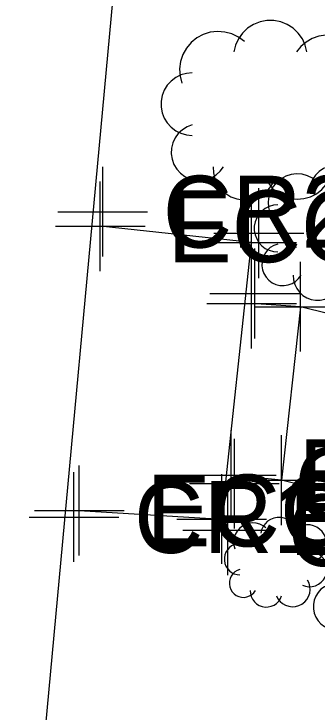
# Model space of a CAD drawing. Extents: x 1363693 to 1365209, y 422201 to 424153.
# Drawn here: x 1364191.84 to 1364198.6, y 423249.52 to 423265.06 of the extents above; entities that cross this region are included whole.
import ezdxf

# ---------------------------------------------------------------- set-up
doc = ezdxf.new("R2010")
doc.units = 0
for name, color, linetype in [('BD_X_Building', 7, 'Continuous'), ('PV_X_Driveway', 7, 'Continuous'), ('SV_X_Original_Ground', 7, 'Continuous'), ('SV_X_Shot_Marker', 7, 'Continuous'), ('VG_X_Cells', 7, 'Continuous')]:
    doc.layers.add(name, color=color, linetype=linetype)

msp = doc.modelspace()

# ---------------------------------------------------------------- linework, layer by layer
at = {"layer": 'BD_X_Building'}
msp.add_line((1364191.844, 423241.61), (1364195.458, 423280.542), dxfattribs=at)
at = {"layer": 'PV_X_Driveway'}
msp.add_line((1364198.226, 423258.542), (1364197.804, 423254.678), dxfattribs=at)
for points in [[(1364193.299, 423254.003), (1364196.474, 423253.814), (1364197.139, 423259.974), (1364193.768, 423260.332)], [(1364206.869, 423255.131), (1364204.454, 423256.551), (1364201.871, 423257.639), (1364201.871, 423257.639), (1364198.226, 423258.542), (1364198.226, 423258.542), (1364197.139, 423258.613)], [(1364204.513, 423252.144), (1364202.676, 423253.149), (1364200.737, 423253.938), (1364200.737, 423253.938), (1364197.804, 423254.678), (1364197.804, 423254.678), (1364196.683, 423254.79)]]:
    msp.add_lwpolyline(points, dxfattribs=at)
at = {"layer": 'SV_X_Original_Ground'}
for p, q in [((1364193.823, 423259.657), (1364193.823, 423261.657)), ((1364197.3, 423259.178), (1364197.3, 423261.178)), ((1364192.823, 423260.657), (1364194.823, 423260.657)), ((1364196.3, 423260.178), (1364198.3, 423260.178)), ((1364197.212, 423257.835), (1364197.212, 423259.835)), ((1364196.212, 423258.835), (1364198.212, 423258.835)), ((1364196.755, 423253.601), (1364196.755, 423255.601)), ((1364193.181, 423252.857), (1364193.181, 423254.857)), ((1364195.755, 423254.601), (1364197.755, 423254.601)), ((1364196.607, 423252.565), (1364196.607, 423254.565)), ((1364192.181, 423253.857), (1364194.181, 423253.857)), ((1364195.607, 423253.565), (1364197.607, 423253.565))]:
    msp.add_line(p, q, dxfattribs=at)
at = {"layer": 'SV_X_Shot_Marker'}
for p, q in [((1364193.768, 423259.332), (1364193.768, 423261.332)), ((1364197.139, 423258.974), (1364197.139, 423260.974)), ((1364192.768, 423260.332), (1364194.768, 423260.332)), ((1364196.139, 423259.974), (1364198.139, 423259.974)), ((1364197.139, 423257.613), (1364197.139, 423259.613)), ((1364198.226, 423257.542), (1364198.226, 423259.542)), ((1364196.139, 423258.613), (1364198.139, 423258.613)), ((1364197.226, 423258.542), (1364199.226, 423258.542)), ((1364196.683, 423253.79), (1364196.683, 423255.79)), ((1364197.804, 423253.678), (1364197.804, 423255.678)), ((1364193.299, 423253.003), (1364193.299, 423255.003)), ((1364195.683, 423254.79), (1364197.683, 423254.79)), ((1364196.474, 423252.814), (1364196.474, 423254.814)), ((1364196.804, 423254.678), (1364198.804, 423254.678)), ((1364192.299, 423254.003), (1364194.299, 423254.003)), ((1364195.474, 423253.814), (1364197.474, 423253.814))]:
    msp.add_line(p, q, dxfattribs=at)
at = {"layer": 'VG_X_Cells'}
for points in [[(1364198.372, 423264.213), (1364198.335, 423264.365), (1364198.27, 423264.507), (1364198.18, 423264.634), (1364198.067, 423264.742), (1364197.935, 423264.827), (1364197.79, 423264.885), (1364197.637, 423264.914), (1364197.481, 423264.914), (1364197.327, 423264.885), (1364197.183, 423264.827), (1364197.051, 423264.742), (1364196.938, 423264.634), (1364196.848, 423264.507), (1364196.783, 423264.365), (1364196.746, 423264.213)], [(1364196.978, 423264.445), (1364196.848, 423264.543), (1364196.701, 423264.615), (1364196.544, 423264.657), (1364196.381, 423264.67), (1364196.219, 423264.651), (1364196.063, 423264.602), (1364195.919, 423264.525), (1364195.793, 423264.422), (1364195.688, 423264.297), (1364195.608, 423264.154), (1364195.557, 423263.999), (1364195.535, 423263.838), (1364195.545, 423263.675), (1364195.585, 423263.516)], [(1364199.301, 423263.052), (1364199.421, 423263.15), (1364199.522, 423263.269), (1364199.599, 423263.404), (1364199.65, 423263.551), (1364199.672, 423263.705), (1364199.666, 423263.86), (1364199.631, 423264.012), (1364199.568, 423264.155), (1364199.481, 423264.283), (1364199.371, 423264.393), (1364199.242, 423264.481), (1364199.1, 423264.543), (1364198.948, 423264.578), (1364198.792, 423264.585), (1364198.638, 423264.562), (1364198.491, 423264.512), (1364198.356, 423264.435), (1364198.237, 423264.334), (1364198.139, 423264.213)], [(1364195.817, 423263.749), (1364195.689, 423263.737), (1364195.566, 423263.702), (1364195.451, 423263.644), (1364195.348, 423263.567), (1364195.261, 423263.472), (1364195.194, 423263.363), (1364195.147, 423263.243), (1364195.124, 423263.116), (1364195.124, 423262.988), (1364195.147, 423262.861), (1364195.194, 423262.741), (1364195.261, 423262.632), (1364195.348, 423262.537), (1364195.451, 423262.46), (1364195.566, 423262.402), (1364195.689, 423262.367), (1364195.817, 423262.355)], [(1364195.817, 423262.588), (1364195.702, 423262.545), (1364195.597, 423262.481), (1364195.506, 423262.398), (1364195.434, 423262.299), (1364195.382, 423262.187), (1364195.353, 423262.068), (1364195.348, 423261.945), (1364195.366, 423261.824), (1364195.408, 423261.708), (1364195.472, 423261.603), (1364195.555, 423261.512), (1364195.654, 423261.44), (1364195.766, 423261.388), (1364195.885, 423261.358), (1364196.008, 423261.353), (1364196.129, 423261.371), (1364196.245, 423261.413), (1364196.35, 423261.477), (1364196.441, 423261.56), (1364196.514, 423261.659)], [(1364197.443, 423261.427), (1364197.513, 423261.292), (1364197.607, 423261.173), (1364197.723, 423261.075), (1364197.856, 423261.001), (1364198, 423260.954), (1364198.151, 423260.935), (1364198.302, 423260.947), (1364198.448, 423260.987), (1364198.584, 423261.055), (1364198.704, 423261.148), (1364198.804, 423261.262), (1364198.88, 423261.394), (1364198.929, 423261.537), (1364198.95, 423261.688), (1364198.94, 423261.839), (1364198.902, 423261.986), (1364198.836, 423262.123)], [(1364196.282, 423261.659), (1364196.289, 423261.522), (1364196.323, 423261.389), (1364196.382, 423261.265), (1364196.463, 423261.155), (1364196.564, 423261.062), (1364196.68, 423260.99), (1364196.809, 423260.942), (1364196.944, 423260.92), (1364197.081, 423260.923), (1364197.215, 423260.953), (1364197.34, 423261.008), (1364197.453, 423261.087), (1364197.548, 423261.185), (1364197.623, 423261.3), (1364197.675, 423261.427)], [(1364199.636, 423261.156), (1364199.609, 423261.27), (1364199.56, 423261.377), (1364199.492, 423261.472), (1364199.408, 423261.553), (1364199.309, 423261.616), (1364199.2, 423261.66), (1364199.085, 423261.682), (1364198.968, 423261.682), (1364198.853, 423261.66), (1364198.744, 423261.616), (1364198.646, 423261.553), (1364198.561, 423261.472), (1364198.493, 423261.377), (1364198.445, 423261.27), (1364198.417, 423261.156)], [(1364198.591, 423261.33), (1364198.493, 423261.404), (1364198.383, 423261.458), (1364198.265, 423261.49), (1364198.143, 423261.499), (1364198.021, 423261.485), (1364197.905, 423261.448), (1364197.797, 423261.39), (1364197.702, 423261.313), (1364197.623, 423261.219), (1364197.563, 423261.112), (1364197.525, 423260.996), (1364197.509, 423260.875), (1364197.516, 423260.752), (1364197.546, 423260.634)], [(1364197.721, 423260.808), (1364197.624, 423260.799), (1364197.532, 423260.773), (1364197.445, 423260.73), (1364197.369, 423260.672), (1364197.304, 423260.6), (1364197.253, 423260.518), (1364197.218, 423260.428), (1364197.2, 423260.334), (1364197.2, 423260.237), (1364197.218, 423260.143), (1364197.253, 423260.053), (1364197.304, 423259.971), (1364197.369, 423259.899), (1364197.445, 423259.841), (1364197.532, 423259.798), (1364197.624, 423259.772), (1364197.721, 423259.763)], [(1364197.721, 423259.937), (1364197.634, 423259.905), (1364197.555, 423259.858), (1364197.487, 423259.795), (1364197.433, 423259.721), (1364197.394, 423259.637), (1364197.372, 423259.548), (1364197.368, 423259.455), (1364197.382, 423259.364), (1364197.414, 423259.278), (1364197.462, 423259.199), (1364197.524, 423259.131), (1364197.598, 423259.076), (1364197.682, 423259.037), (1364197.771, 423259.015), (1364197.863, 423259.011), (1364197.955, 423259.025), (1364198.041, 423259.056), (1364198.12, 423259.104), (1364198.188, 423259.166), (1364198.243, 423259.241)], [(1364198.069, 423259.241), (1364198.075, 423259.138), (1364198.1, 423259.038), (1364198.144, 423258.945), (1364198.205, 423258.863), (1364198.28, 423258.793), (1364198.368, 423258.739), (1364198.464, 423258.703), (1364198.566, 423258.686), (1364198.668, 423258.689), (1364198.769, 423258.712), (1364198.863, 423258.753), (1364198.947, 423258.811), (1364199.019, 423258.885), (1364199.075, 423258.971), (1364199.114, 423259.066)], [(1364198.156, 423253.5), (1364198.137, 423253.575), (1364198.105, 423253.646), (1364198.06, 423253.71), (1364198.003, 423253.764), (1364197.938, 423253.806), (1364197.865, 423253.835), (1364197.789, 423253.85), (1364197.71, 423253.85), (1364197.634, 423253.835), (1364197.561, 423253.806), (1364197.496, 423253.764), (1364197.439, 423253.71), (1364197.394, 423253.646), (1364197.361, 423253.575), (1364197.343, 423253.5)], [(1364197.459, 423253.616), (1364197.394, 423253.665), (1364197.321, 423253.7), (1364197.242, 423253.722), (1364197.16, 423253.728), (1364197.079, 423253.718), (1364197.001, 423253.694), (1364196.93, 423253.655), (1364196.866, 423253.604), (1364196.814, 423253.541), (1364196.774, 423253.47), (1364196.748, 423253.393), (1364196.738, 423253.312), (1364196.743, 423253.23), (1364196.763, 423253.151)], [(1364198.62, 423252.919), (1364198.681, 423252.968), (1364198.731, 423253.027), (1364198.77, 423253.095), (1364198.795, 423253.169), (1364198.806, 423253.245), (1364198.803, 423253.323), (1364198.785, 423253.399), (1364198.754, 423253.47), (1364198.71, 423253.535), (1364198.655, 423253.59), (1364198.591, 423253.633), (1364198.52, 423253.665), (1364198.444, 423253.682), (1364198.366, 423253.685), (1364198.289, 423253.674), (1364198.216, 423253.649), (1364198.148, 423253.61), (1364198.089, 423253.56), (1364198.04, 423253.5)], [(1364196.879, 423253.267), (1364196.815, 423253.261), (1364196.753, 423253.244), (1364196.695, 423253.215), (1364196.644, 423253.176), (1364196.601, 423253.129), (1364196.567, 423253.074), (1364196.544, 423253.014), (1364196.532, 423252.951), (1364196.532, 423252.887), (1364196.544, 423252.824), (1364196.567, 423252.764), (1364196.601, 423252.709), (1364196.644, 423252.662), (1364196.695, 423252.623), (1364196.753, 423252.594), (1364196.815, 423252.577), (1364196.879, 423252.571)], [(1364198.272, 423252.338), (1364198.342, 423252.315), (1364198.416, 423252.305), (1364198.49, 423252.31), (1364198.562, 423252.328), (1364198.629, 423252.36), (1364198.688, 423252.404), (1364198.739, 423252.458), (1364198.778, 423252.521), (1364198.805, 423252.59), (1364198.818, 423252.663), (1364198.817, 423252.737), (1364198.802, 423252.81), (1364198.774, 423252.878), (1364198.733, 423252.94), (1364198.681, 423252.993), (1364198.62, 423253.035)], [(1364196.879, 423252.687), (1364196.821, 423252.666), (1364196.768, 423252.634), (1364196.723, 423252.592), (1364196.687, 423252.542), (1364196.661, 423252.487), (1364196.646, 423252.427), (1364196.644, 423252.366), (1364196.653, 423252.305), (1364196.674, 423252.247), (1364196.706, 423252.195), (1364196.748, 423252.149), (1364196.797, 423252.113), (1364196.853, 423252.087), (1364196.913, 423252.072), (1364196.974, 423252.069), (1364197.035, 423252.079), (1364197.093, 423252.1), (1364197.145, 423252.131), (1364197.191, 423252.173), (1364197.227, 423252.222)], [(1364197.691, 423252.106), (1364197.726, 423252.039), (1364197.774, 423251.979), (1364197.831, 423251.93), (1364197.898, 423251.893), (1364197.97, 423251.87), (1364198.045, 423251.861), (1364198.121, 423251.866), (1364198.194, 423251.887), (1364198.262, 423251.92), (1364198.322, 423251.967), (1364198.372, 423252.024), (1364198.41, 423252.09), (1364198.435, 423252.162), (1364198.445, 423252.237), (1364198.44, 423252.313), (1364198.421, 423252.386), (1364198.388, 423252.455)], [(1364199.036, 423252.385), (1364198.939, 423252.376), (1364198.847, 423252.35), (1364198.76, 423252.307), (1364198.684, 423252.249), (1364198.619, 423252.177), (1364198.568, 423252.095), (1364198.533, 423252.005), (1364198.515, 423251.911), (1364198.515, 423251.814), (1364198.533, 423251.72), (1364198.568, 423251.63), (1364198.619, 423251.548), (1364198.684, 423251.476), (1364198.76, 423251.418), (1364198.847, 423251.375), (1364198.939, 423251.349), (1364199.036, 423251.34)], [(1364197.111, 423252.222), (1364197.115, 423252.154), (1364197.132, 423252.088), (1364197.161, 423252.026), (1364197.201, 423251.97), (1364197.252, 423251.924), (1364197.31, 423251.888), (1364197.374, 423251.864), (1364197.442, 423251.853), (1364197.511, 423251.855), (1364197.577, 423251.87), (1364197.64, 423251.897), (1364197.696, 423251.936), (1364197.744, 423251.985), (1364197.782, 423252.043), (1364197.808, 423252.106)]]:
    msp.add_lwpolyline(points, dxfattribs=at)

# ---------------------------------------------------------------- texts
at = {"layer": 'SV_X_Original_Ground'}
for s, p in [('CR2 E', (1364195.16, 423259.857)), ('CR1 C', (1364198.092, 423253.801)), ('CR1 E', (1364194.518, 423253.057)), ('CR1 C', (1364197.944, 423252.765))]:
    msp.add_text(s, height=1.6, dxfattribs=at).set_placement(p)
at = {"layer": 'SV_X_Shot_Marker'}
for s, p in [('ECC E', (1364195.268, 423259.532)), ('ECC E', (1364198.183, 423253.99)), ('ECC B', (1364194.799, 423253.203)), ('ECC C', (1364197.974, 423253.014))]:
    msp.add_text(s, height=1.6, dxfattribs=at).set_placement(p)

doc.saveas('drawing.dxf')
